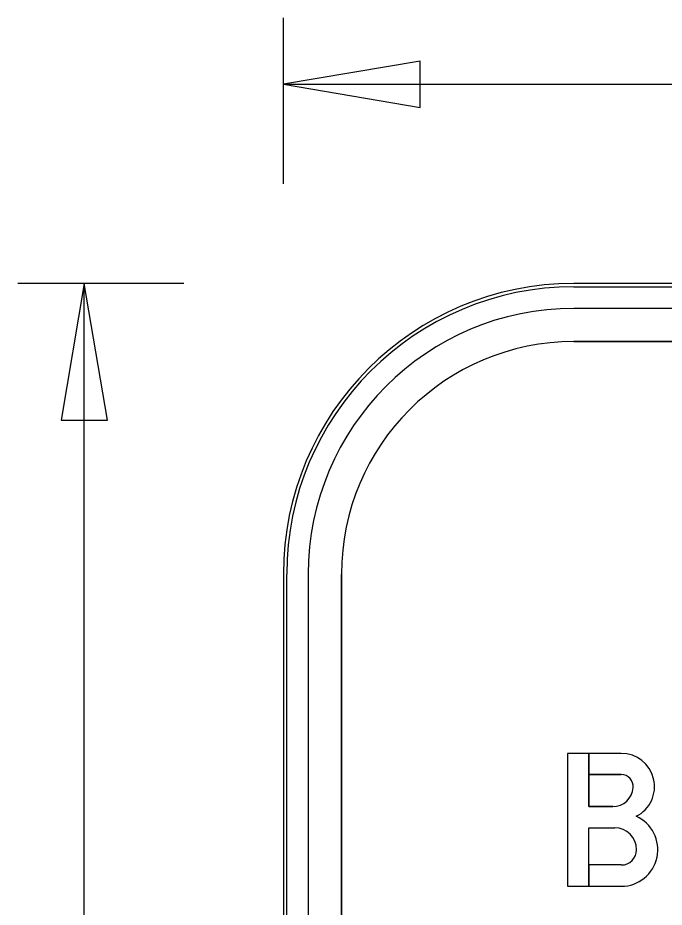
# Model space of a CAD drawing. Extents: x 0 to 770, y 0 to 495.
# Drawn here: x 48.46 to 81.63, y 440.15 to 485.77 of the extents above; entities that cross this region are included whole.
import ezdxf

# ---------------------------------------------------------------- set-up
doc = ezdxf.new("R2010")
doc.units = 0
for name, color, linetype in [('Dimension', 7, 'Continuous'), ('GSBWFill', 7, 'Continuous'), ('GSColorFill', 7, 'Continuous'), ('GSDims', 7, 'Continuous'), ('GSOutline', 7, 'Continuous')]:
    doc.layers.add(name, color=color, linetype=linetype)

msp = doc.modelspace()

# ---------------------------------------------------------------- linework, layer by layer
at = {"layer": 'Dimension'}
for points in [[(62.087, 482.366), (69.104, 481.177), (69.104, 483.554)], [(51.865, 472.144), (50.676, 465.127), (53.054, 465.127)]]:
    msp.add_lwpolyline(points, close=True, dxfattribs=at)
at = {"layer": 'GSBWFill'}
for p, q in [((108.513, 472.143), (76.995, 472.143)), ((108.513, 470.866), (76.995, 470.866)), ((76.995, 469.162), (108.513, 469.162)), ((62.087, 457.236), (62.087, 405.273)), ((63.365, 457.236), (63.365, 405.273)), ((65.069, 405.273), (65.069, 457.236)), ((77.761, 444.22), (79.09, 444.22))]:
    msp.add_line(p, q, dxfattribs=at)
for points in [[(78.989, 445.31), (77.761, 445.31), (77.761, 448.036), (76.671, 448.036), (76.671, 441.221), (77.761, 441.221), (77.761, 444.22)], [(79.431, 448.036), (77.762, 448.036), (77.762, 446.946), (79.431, 446.946)], [(79.431, 442.312), (77.762, 442.312), (77.762, 441.221), (79.431, 441.221)]]:
    msp.add_lwpolyline(points, dxfattribs=at)
for radius in [14.907, 13.63, 11.926]:
    msp.add_arc((76.995, 457.236), radius, 90, 180, dxfattribs=at)
for centre, major_axis, start_param, end_param in [((79.431, 446.333), (1.704, 0), 5.175344, 7.853982), ((79.431, 446.333), (0.613, 0), 6.206186, 7.853982), ((78.989, 446.367), (1.056, 0), 4.712389, 6.206186), ((79.431, 443.096), (1.874, 0), 4.712389, 7.435915), ((79.09, 443.096), (1.124, 0), 0, 1.570796), ((79.431, 443.096), (0.784, 0), 4.712389, 6.283185)]:
    msp.add_ellipse(centre, major_axis=major_axis, ratio=0.999993, start_param=start_param, end_param=end_param, dxfattribs=at)
at = {"layer": 'GSColorFill'}
for p, q in [((108.513, 472.143), (76.995, 472.143)), ((108.513, 472.143), (76.995, 472.143)), ((76.995, 471.973), (108.513, 471.973)), ((108.513, 470.866), (76.995, 470.866)), ((76.995, 469.162), (108.513, 469.162)), ((62.087, 457.236), (62.087, 405.273)), ((62.087, 457.236), (62.087, 405.273)), ((62.258, 405.273), (62.258, 457.236)), ((63.365, 457.236), (63.365, 405.273)), ((65.069, 405.273), (65.069, 457.236)), ((77.761, 444.22), (79.09, 444.22))]:
    msp.add_line(p, q, dxfattribs=at)
for points in [[(78.989, 445.31), (77.761, 445.31), (77.761, 448.036), (76.671, 448.036), (76.671, 441.221), (77.761, 441.221), (77.761, 444.22)], [(79.431, 448.036), (77.762, 448.036), (77.762, 446.946), (79.431, 446.946)], [(79.431, 442.312), (77.762, 442.312), (77.762, 441.221), (79.431, 441.221)]]:
    msp.add_lwpolyline(points, dxfattribs=at)
for radius in [14.907, 14.907, 14.737, 13.63, 11.926]:
    msp.add_arc((76.995, 457.236), radius, 90, 180, dxfattribs=at)
for centre, major_axis, start_param, end_param in [((79.431, 446.333), (1.704, 0), 5.175344, 7.853982), ((79.431, 446.333), (0.613, 0), 6.206186, 7.853982), ((78.989, 446.367), (1.056, 0), 4.712389, 6.206186), ((79.431, 443.096), (1.874, 0), 4.712389, 7.435915), ((79.09, 443.096), (1.124, 0), 0, 1.570796), ((79.431, 443.096), (0.784, 0), 4.712389, 6.283185)]:
    msp.add_ellipse(centre, major_axis=major_axis, ratio=0.999993, start_param=start_param, end_param=end_param, dxfattribs=at)
at = {"layer": 'GSDims'}
for p, q in [((62.087, 477.255), (62.087, 485.773)), ((62.087, 482.366), (123.42, 482.366)), ((56.976, 472.144), (48.457, 472.144)), ((51.865, 390.366), (51.865, 472.144))]:
    msp.add_line(p, q, dxfattribs=at)
at = {"layer": 'GSOutline'}
for p, q in [((108.513, 472.143), (76.995, 472.143)), ((108.513, 470.866), (76.995, 470.866)), ((108.513, 469.162), (76.995, 469.162)), ((62.087, 457.236), (62.087, 405.273)), ((63.365, 457.236), (63.365, 405.273)), ((65.069, 457.236), (65.069, 405.273)), ((79.431, 446.946), (77.761, 446.946)), ((77.761, 444.22), (79.09, 444.22)), ((76.671, 441.221), (79.431, 441.221))]:
    msp.add_line(p, q, dxfattribs=at)
for points in [[(79.431, 448.036), (76.671, 448.036), (76.671, 441.221)], [(77.761, 446.946), (77.761, 445.31), (78.989, 445.31)], [(79.431, 442.312), (77.761, 442.312), (77.761, 444.22)]]:
    msp.add_lwpolyline(points, dxfattribs=at)
for radius in [14.907, 13.63, 11.926]:
    msp.add_arc((76.995, 457.236), radius, 90, 180, dxfattribs=at)
for centre, major_axis, start_param, end_param in [((79.431, 446.333), (1.704, 0), 5.175344, 7.853982), ((79.431, 446.333), (0.613, 0), 6.206186, 7.853982), ((78.989, 446.367), (1.056, 0), 4.712389, 6.206186), ((79.431, 443.096), (1.874, 0), 4.712389, 7.435915), ((79.09, 443.096), (1.124, 0), 0, 1.570796), ((79.431, 443.096), (0.784, 0), 4.712389, 6.283185)]:
    msp.add_ellipse(centre, major_axis=major_axis, ratio=0.999993, start_param=start_param, end_param=end_param, dxfattribs=at)

doc.saveas('drawing.dxf')
